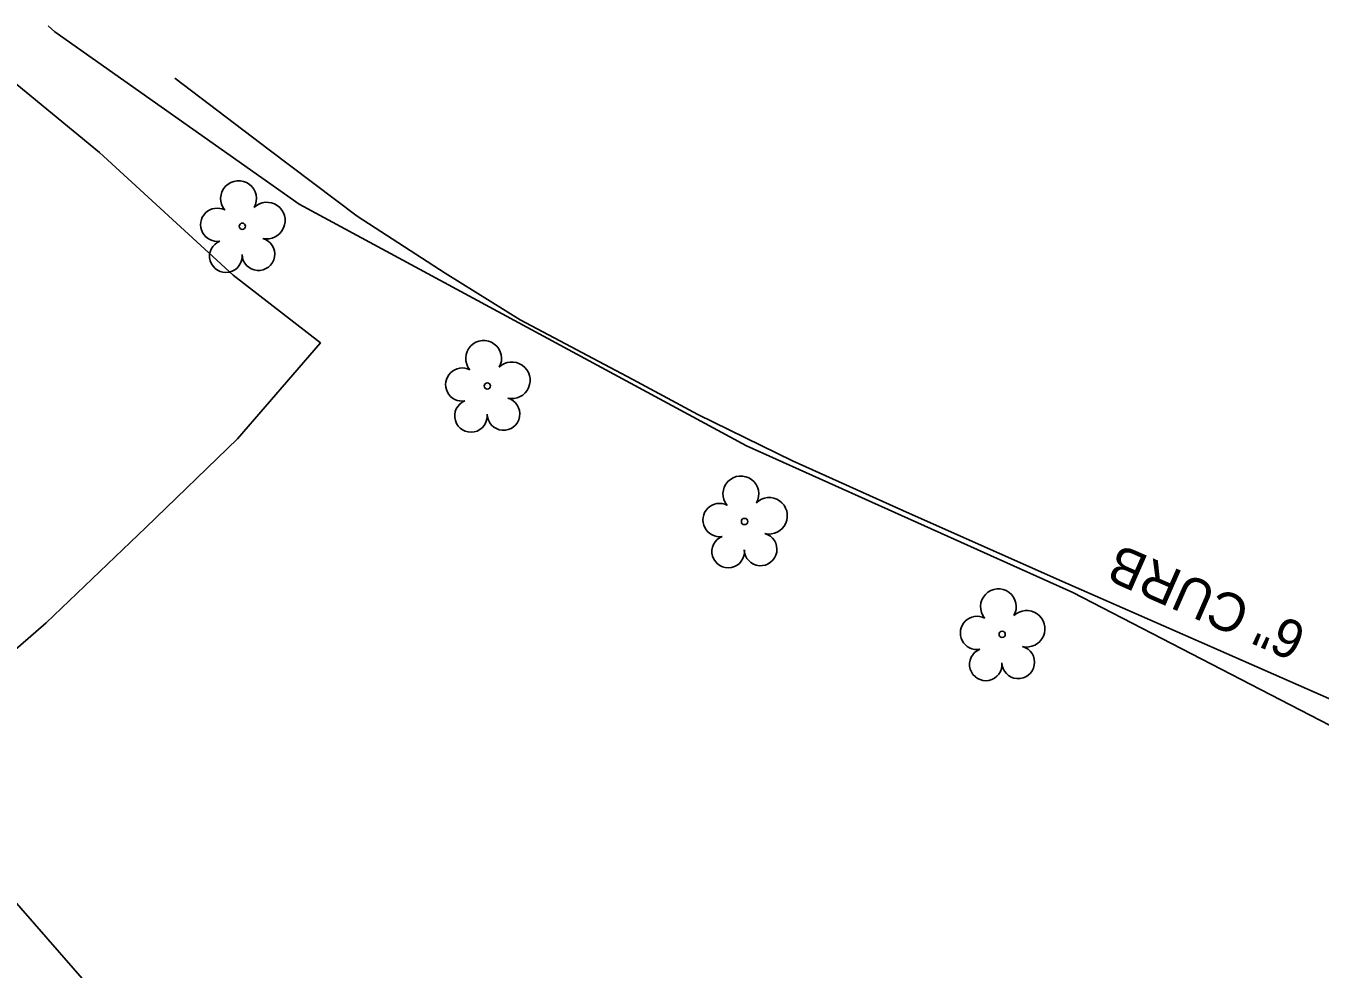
# Model space of a CAD drawing. Extents: x 945964 to 948456, y 631061 to 636061.
# Drawn here: x 947095.8 to 947230.3, y 634668.8 to 634766.9 of the extents above; entities that cross this region are included whole.
import ezdxf

# ---------------------------------------------------------------- set-up
doc = ezdxf.new("R2010")
doc.units = 0
for name, color, linetype in [('Exist Right of Way Line', 7, 'Continuous'), ('Exist Roads Curbs', 7, 'Continuous'), ('Exist Roads Curbs Text', 7, 'Continuous'), ('Exist Roads Soil', 7, 'Continuous'), ('Exist Utilities Power UG Cable SUE', 7, 'Continuous'), ('Exist Utilities Telephone UG Cable SUE', 7, 'Continuous'), ('Exist Vegetation Tree CELL', 7, 'Continuous')]:
    doc.layers.add(name, color=color, linetype=linetype)

msp = doc.modelspace()

# ---------------------------------------------------------------- linework, layer by layer
at = {"layer": 'Exist Right of Way Line'}
msp.add_arc((948204.74, 636002.61), 1809.86, 224.69902, 235.72707, dxfattribs=at)
at = {"layer": 'Exist Roads Curbs'}
msp.add_lwpolyline([(947290.24, 634670.18), (947282.41, 634673.89), (947266.2, 634681.22), (947249.81, 634688.77), (947233.82, 634695.83), (947219.75, 634702.02), (947204.11, 634708.89), (947187.67, 634716.21), (947175.49, 634721.68), (947165.68, 634726.48), (947158.9, 634730.15), (947147.21, 634736.35), (947139.4, 634741.18), (947130.27, 634747.1), (947121.12, 634754.02), (947111.31, 634761.47)], dxfattribs=at)
at = {"layer": 'Exist Roads Soil'}
msp.add_lwpolyline([(947010.13, 634763.41), (947025.56, 634749.45), (947046.18, 634730.14), (947065.35, 634711.91), (947081.26, 634696.59), (947084.6, 634693.26), (947097.95, 634704.84), (947108.32, 634714.76), (947117.82, 634723.97), (947126.45, 634733.94), (947117.37, 634740.99), (947103.49, 634753.74), (947090.95, 634764.02)], dxfattribs=at)
at = {"layer": 'Exist Utilities Power UG Cable SUE'}
msp.add_lwpolyline([(947225.04, 634506.35), (947206.64, 634537.7), (947189.49, 634560.5), (947160.55, 634598.93), (947121.77, 634644.81), (947074.27, 634699.28)], dxfattribs=at)
at = {"layer": 'Exist Utilities Telephone UG Cable SUE'}
msp.add_lwpolyline([(947241.31, 634485.94), (947268.23, 634544.74), (947275.28, 634576.28), (947287.55, 634624.36), (947289.78, 634641.97), (947286.51, 634654.78), (947272.93, 634671.93), (947238.53, 634690.46), (947204.64, 634707.98), (947170.74, 634723.23), (947124.24, 634748.35), (947098.86, 634766.28), (947098.16, 634766.9)], dxfattribs=at)
at = {"layer": 'Exist Vegetation Tree CELL'}
for p, q in [((947118.33, 634746.07), (947118.33, 634746.07)), ((947143.79, 634729.46), (947143.79, 634729.46)), ((947170.52, 634715.37), (947170.52, 634715.37)), ((947197.29, 634703.63), (947197.29, 634703.63))]:
    msp.add_line(p, q, dxfattribs=at)
for centre in [(947118.33, 634746.07), (947143.79, 634729.46), (947170.52, 634715.37), (947197.29, 634703.63)]:
    msp.add_circle(centre, 0.326, dxfattribs=at)
for centre, radius, start, end in [((947117.94, 634748.94), 1.86, 330.1651, 219.7134), ((947120.88, 634746.66), 1.9, 257.1011, 134.1999), ((947115.72, 634746.22), 1.73, 62.6636, 279.3457), ((947116.62, 634742.95), 1.69, 111.5671, 6.231), ((947120, 634743.17), 1.7, 181.2822, 74.56), ((947143.41, 634732.33), 1.86, 330.1651, 219.7134), ((947141.19, 634729.61), 1.73, 62.6636, 279.3457), ((947146.34, 634730.05), 1.9, 257.1011, 134.1999), ((947145.47, 634726.56), 1.7, 181.2822, 74.56), ((947142.09, 634726.34), 1.69, 111.5671, 6.231), ((947170.14, 634718.24), 1.86, 330.1651, 219.7134), ((947167.92, 634715.52), 1.73, 62.6636, 279.3457), ((947173.07, 634715.96), 1.9, 257.1011, 134.1999), ((947168.82, 634712.25), 1.69, 111.5671, 6.231), ((947172.19, 634712.47), 1.7, 181.2822, 74.56), ((947196.9, 634706.51), 1.86, 330.1651, 219.7134), ((947194.68, 634703.79), 1.73, 62.6636, 279.3457), ((947199.84, 634704.22), 1.9, 257.1011, 134.1999), ((947198.96, 634700.73), 1.7, 181.2822, 74.56), ((947195.59, 634700.51), 1.69, 111.5671, 6.231)]:
    msp.add_arc(centre, radius, start, end, dxfattribs=at)

# ---------------------------------------------------------------- texts
at = {"layer": 'Exist Roads Curbs Text'}
msp.add_text('6" CURB', height=4, rotation=156.2956, dxfattribs=at).set_placement((947229.15, 634704.44))

doc.saveas('drawing.dxf')
